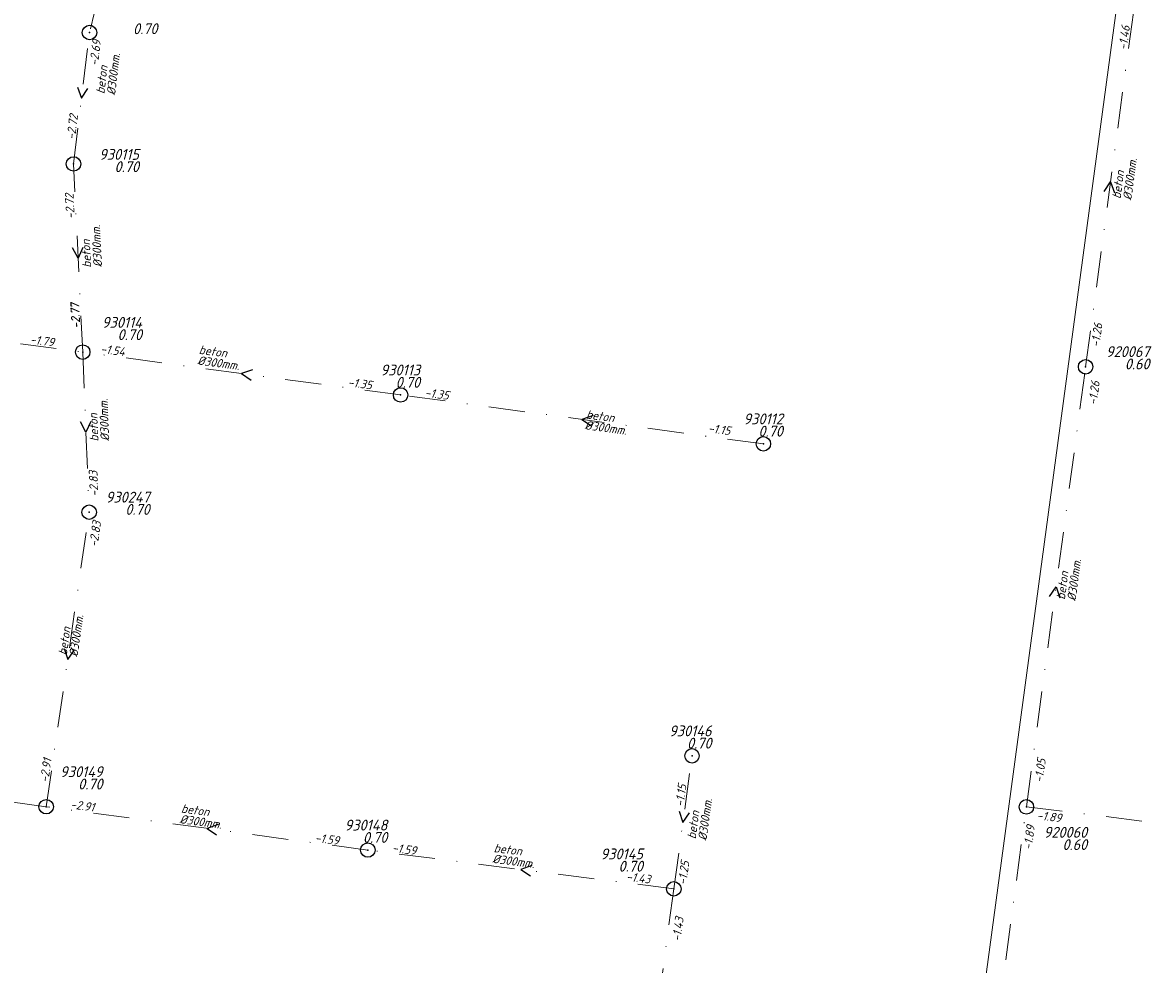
# Model space of a CAD drawing. Extents: x 148869 to 161638, y 453607 to 469810.
# Tile 699 of 1056: x 154228 to 154385, y 468210 to 468341. Entities that reach past the tile are written whole.
import ezdxf
from ezdxf.enums import TextEntityAlignment as Align
from ezdxf.lldxf.tags import DXFTag

# ---------------------------------------------------------------- set-up
doc = ezdxf.new("R2010")
doc.units = 0
doc.header["$PDMODE"] = 32
doc.header["$PDSIZE"] = 2
doc.linetypes.add('RI-VWA', pattern=[11, 5, -3, 0, -3])
doc.layers.get('0').update_dxf_attribs({"linetype": 'CONTINUOUS'})
for name, color, linetype in [('B-OI-RI-BOB-T18-niet meenemen', 252, 'CONTINUOUS'), ('B-OI-RI-DIAMETER-T18-niet meenemen', 252, 'CONTINUOUS'), ('B-OI-RI-MATERIAAL-T18-niet meenemen', 252, 'CONTINUOUS'), ('B-OI-RI-STROOMRICHTING-S-niet meenemen', 252, 'CONTINUOUS'), ('B-OI-RI-VWA_PUTDEKSELHOOGTE-T25-niet meenemen', 252, 'CONTINUOUS'), ('gs dwa', 252, 'CONTINUOUS')]:
    doc.layers.add(name, color=color, linetype=linetype)
doc.layers.add('B-OI-RI-PERSLEIDING-G-niet meenemen', color=190, linetype='RI-PERS', lineweight=18)
doc.layers.add('B-OI-RI-VWA_TRANSPORTLEIDING-G-niet meenemen', color=252, linetype='RI-VWA', lineweight=18)
doc.styles.add('iso15', font='ISO.shx', dxfattribs={"oblique": 15})
doc.styles.add('NLCS-ISO-M750_CURSIEF', font='NLCS-ISO.ttf', dxfattribs={"oblique": 15})
tags = doc.linetypes.add('RI-PERS', pattern='A,7,-2,["P",Standard,S=1.8,R=0,X=-0.5,Y=-0.9],-2,7,-2,[102,NLCS.SHX,S=1,R=180,X=0,Y=0],-2', length=22).pattern_tags.tags
tags[6] = DXFTag(74, 10)

# ---------------------------------------------------------------- blocks, each defined once
blk = doc.blocks.new('ACMAP_ANN_TEMPLATE_diam')
at = {"color": 0, "linetype": 'ByBlock', "style": 'iso15', "oblique": 15}
blk.add_attdef('diam', (0.5, -1.3), '', height=1.2, dxfattribs=at)
blk = doc.blocks.new('ACMAP_ANN_TEMPLATE_mat')
at = {"color": 0, "linetype": 'ByBlock', "style": 'iso15', "oblique": 15}
blk.add_attdef('mat', (0.5, 0.2), '', height=1.2, dxfattribs=at)
blk = doc.blocks.new('ACMAP_ANN_TEMPLATE_nap-l')
at = {"color": 0, "linetype": 'ByBlock', "style": 'iso15', "oblique": 15}
blk.add_attdef('nap-l', (3.3, 0.2), '', height=1.2, dxfattribs=at)
blk = doc.blocks.new('ACMAP_ANN_TEMPLATE_nap-r')
at = {"color": 0, "linetype": 'ByBlock', "style": 'iso15', "oblique": 15}
blk.add_attdef('nap-r', text='', height=1.2, dxfattribs=at).set_placement((-4.1, 0.2), align=Align.RIGHT)
blk = doc.blocks.new('ACMAP_ANN_TEMPLATE_puth-dwa')
at = {"color": 0, "linetype": 'ByBlock', "style": 'iso15', "oblique": 15}
blk.add_attdef('puth-dwa', text='', height=1.5, dxfattribs=at).set_placement((2.7, 1), align=Align.RIGHT)
blk = doc.blocks.new('ACMAP_ANN_TEMPLATE_putnr-dwa')
at = {"color": 0, "linetype": 'ByBlock', "style": 'iso15', "oblique": 15}
blk.add_attdef('putnr-dwa', text='', height=1.5, dxfattribs=at).set_placement((2.7, 2.7), align=Align.RIGHT)

msp = doc.modelspace()

# ---------------------------------------------------------------- linework, layer by layer
at = {"layer": 'B-OI-RI-PERSLEIDING-G-niet meenemen'}
msp.add_line((154347.7, 468105.16), (154382.13, 468360.56), dxfattribs=at)
at = {"layer": 'B-OI-RI-STROOMRICHTING-S-niet meenemen'}
for points in [[(154236.04, 468331.71), (154236.59, 468330.2), (154237.47, 468331.54)], [(154377.99, 468317.3), (154378.9, 468318.63), (154379.42, 468317.11)], [(154236.76, 468309.58), (154236.11, 468308.1), (154235.33, 468309.51)], [(154260.25, 468292.66), (154258.73, 468292.14), (154260.06, 468291.23)], [(154237.86, 468285.5), (154237.2, 468284.03), (154236.42, 468285.44)], [(154307.32, 468286.32), (154305.79, 468285.8), (154307.13, 468284.89)], [(154370.44, 468261.32), (154371.35, 468262.65), (154371.87, 468261.13)], [(154234.17, 468254.14), (154234.67, 468252.61), (154235.59, 468253.94)], [(154319.23, 468231.62), (154319.75, 468230.09), (154320.66, 468231.42)], [(154255.46, 468229.78), (154253.94, 468229.26), (154255.27, 468228.35)], [(154298.85, 468224.11), (154297.33, 468223.58), (154298.67, 468222.68)]]:
    msp.add_lwpolyline(points, dxfattribs=at)
at = {"layer": 'B-OI-RI-VWA_TRANSPORTLEIDING-G-niet meenemen'}
for p, q in [((154244.25, 468366.21), (154237.69, 468339.28)), ((154375.45, 468293.07), (154382.34, 468344.19)), ((154235.48, 468321.11), (154237.69, 468339.28)), ((154236.75, 468295.1), (154235.48, 468321.11)), ((154162.13, 468305.17), (154236.75, 468295.1)), ((154280.71, 468289.18), (154236.75, 468295.1)), ((154236.75, 468295.1), (154237.64, 468272.97)), ((154367.25, 468232.23), (154375.45, 468293.07)), ((154330.88, 468282.42), (154280.71, 468289.18)), ((154231.7, 468232.26), (154237.64, 468272.97)), ((154318.49, 468220.9), (154321.01, 468239.29)), ((154231.7, 468232.26), (154190.82, 468237.77)), ((154276.18, 468226.26), (154231.7, 468232.26)), ((154358.46, 468167.07), (154367.25, 468232.23)), ((154367.25, 468232.23), (154432.22, 468224.3)), ((154318.49, 468220.9), (154276.18, 468226.26)), ((154318.49, 468220.9), (154313.89, 468186.75))]:
    msp.add_line(p, q, dxfattribs=at)
at = {"layer": 'gs dwa'}
for p in [(154237.69, 468339.28), (154235.48, 468321.11), (154236.75, 468295.1), (154375.45, 468293.07), (154280.71, 468289.18), (154330.88, 468282.42), (154237.64, 468272.97), (154321.01, 468239.29), (154231.7, 468232.26), (154367.25, 468232.23), (154276.18, 468226.26), (154318.49, 468220.9)]:
    msp.add_point(p, dxfattribs=at)

# ---------------------------------------------------------------- block references
at = {"layer": 'B-OI-RI-BOB-T18-niet meenemen'}
ref = msp.add_blockref('ACMAP_ANN_TEMPLATE_nap-r', (154382.34, 468344.19), dxfattribs=dict(at, rotation=82.3238809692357))
ref.add_attrib('nap-r', '-1.46', dxfattribs={"layer": '0', "color": 0, "linetype": 'ByBlock', "height": 1.2, "rotation": 82.3239, "style": 'NLCS-ISO-M750_CURSIEF', "oblique": 15}).set_placement((154381.59, 468340.15), align=Align.RIGHT)
ref = msp.add_blockref('ACMAP_ANN_TEMPLATE_nap-r', (154239.97, 468342.22), dxfattribs=dict(at, rotation=83.06523118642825))
ref.add_attrib('nap-r', '-2.69', dxfattribs={"layer": '0', "color": 0, "linetype": 'ByBlock', "height": 1.2, "rotation": 83.0652, "style": 'NLCS-ISO-M750_CURSIEF', "oblique": 15}).set_placement((154239.28, 468338.18), align=Align.RIGHT)
ref = msp.add_blockref('ACMAP_ANN_TEMPLATE_nap-l', (154235.48, 468321.11), dxfattribs=dict(at, rotation=83.06523118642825))
ref.add_attrib('nap-l', '-2.72', (154235.68, 468324.41), dxfattribs={"layer": '0', "color": 0, "linetype": 'ByBlock', "height": 1.2, "rotation": 83.0652, "style": 'NLCS-ISO-M750_CURSIEF', "oblique": 15})
ref = msp.add_blockref('ACMAP_ANN_TEMPLATE_nap-r', (154235.48, 468321.11), dxfattribs=dict(at, rotation=92.79538236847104))
ref.add_attrib('nap-r', '-2.72', dxfattribs={"layer": '0', "color": 0, "linetype": 'ByBlock', "height": 1.2, "rotation": 92.7954, "style": 'NLCS-ISO-M750_CURSIEF', "oblique": 15}).set_placement((154235.48, 468317.01), align=Align.RIGHT)
ref = msp.add_blockref('ACMAP_ANN_TEMPLATE_nap-l', (154236.75, 468295.1), dxfattribs=dict(at, rotation=92.79538236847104))
ref.add_attrib('nap-l', '-2.77', (154236.39, 468298.39), dxfattribs={"layer": '0', "color": 0, "linetype": 'ByBlock', "height": 1.2, "rotation": 92.7954, "style": 'NLCS-ISO-M750_CURSIEF', "oblique": 15})
ref = msp.add_blockref('ACMAP_ANN_TEMPLATE_nap-l', (154236.75, 468295.1), dxfattribs=dict(at, rotation=92.30301754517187))
ref.add_attrib('nap-l', '-2.77', (154236.42, 468298.39), dxfattribs={"layer": '0', "color": 0, "linetype": 'ByBlock', "height": 1.2, "rotation": 92.303, "style": 'NLCS-ISO-M750_CURSIEF', "oblique": 15})
ref = msp.add_blockref('ACMAP_ANN_TEMPLATE_nap-l', (154377.1, 468292.44), dxfattribs=dict(at, rotation=82.3238809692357))
ref.add_attrib('nap-l', '-1.26', (154377.34, 468295.74), dxfattribs={"layer": '0', "color": 0, "linetype": 'ByBlock', "height": 1.2, "rotation": 82.3239, "style": 'NLCS-ISO-M750_CURSIEF', "oblique": 15})
ref = msp.add_blockref('ACMAP_ANN_TEMPLATE_nap-r', (154236.75, 468295.1), dxfattribs=dict(at, rotation=352.3143423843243))
ref.add_attrib('nap-r', '-1.79', dxfattribs={"layer": '0', "color": 0, "linetype": 'ByBlock', "height": 1.2, "rotation": 352.3143, "style": 'NLCS-ISO-M750_CURSIEF', "oblique": 15}).set_placement((154232.71, 468295.85), align=Align.RIGHT)
ref = msp.add_blockref('ACMAP_ANN_TEMPLATE_nap-r', (154246.53, 468293.79), dxfattribs=dict(at, rotation=352.3302415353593))
ref.add_attrib('nap-r', '-1.54', dxfattribs={"layer": '0', "color": 0, "linetype": 'ByBlock', "height": 1.2, "rotation": 352.3302, "style": 'NLCS-ISO-M750_CURSIEF', "oblique": 15}).set_placement((154242.5, 468294.54), align=Align.RIGHT)
ref = msp.add_blockref('ACMAP_ANN_TEMPLATE_nap-r', (154280.71, 468289.18), dxfattribs=dict(at, rotation=352.3260773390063))
ref.add_attrib('nap-r', '-1.35', dxfattribs={"layer": '0', "color": 0, "linetype": 'ByBlock', "height": 1.2, "rotation": 352.3261, "style": 'NLCS-ISO-M750_CURSIEF', "oblique": 15}).set_placement((154276.67, 468289.93), align=Align.RIGHT)
ref = msp.add_blockref('ACMAP_ANN_TEMPLATE_nap-l', (154280.71, 468289.18), dxfattribs=dict(at, rotation=352.3302415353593))
ref.add_attrib('nap-l', '-1.35', (154284.01, 468288.94), dxfattribs={"layer": '0', "color": 0, "linetype": 'ByBlock', "height": 1.2, "rotation": 352.3302, "style": 'NLCS-ISO-M750_CURSIEF', "oblique": 15})
ref = msp.add_blockref('ACMAP_ANN_TEMPLATE_nap-r', (154378.16, 468295.05), dxfattribs=dict(at, rotation=82.32394610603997))
ref.add_attrib('nap-r', '-1.26', dxfattribs={"layer": '0', "color": 0, "linetype": 'ByBlock', "height": 1.2, "rotation": 82.3239, "style": 'NLCS-ISO-M750_CURSIEF', "oblique": 15}).set_placement((154377.41, 468291.01), align=Align.RIGHT)
ref = msp.add_blockref('ACMAP_ANN_TEMPLATE_nap-l', (154319.88, 468284.27), dxfattribs=dict(at, rotation=352.3260773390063))
ref.add_attrib('nap-l', '-1.15', (154323.18, 468284.03), dxfattribs={"layer": '0', "color": 0, "linetype": 'ByBlock', "height": 1.2, "rotation": 352.3261, "style": 'NLCS-ISO-M750_CURSIEF', "oblique": 15})
ref = msp.add_blockref('ACMAP_ANN_TEMPLATE_nap-r', (154238.82, 468282.83), dxfattribs=dict(at, rotation=92.30301754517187))
ref.add_attrib('nap-r', '-2.83', dxfattribs={"layer": '0', "color": 0, "linetype": 'ByBlock', "height": 1.2, "rotation": 92.303, "style": 'NLCS-ISO-M750_CURSIEF', "oblique": 15}).set_placement((154238.78, 468278.72), align=Align.RIGHT)
ref = msp.add_blockref('ACMAP_ANN_TEMPLATE_nap-r', (154240.09, 468275.67), dxfattribs=dict(at, rotation=81.69854850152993))
ref.add_attrib('nap-r', '-2.83', dxfattribs={"layer": '0', "color": 0, "linetype": 'ByBlock', "height": 1.2, "rotation": 81.6985, "style": 'NLCS-ISO-M750_CURSIEF', "oblique": 15}).set_placement((154239.3, 468271.64), align=Align.RIGHT)
ref = msp.add_blockref('ACMAP_ANN_TEMPLATE_nap-l', (154231.7, 468232.26), dxfattribs=dict(at, rotation=81.69854850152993))
ref.add_attrib('nap-l', '-2.91', (154231.98, 468235.55), dxfattribs={"layer": '0', "color": 0, "linetype": 'ByBlock', "height": 1.2, "rotation": 81.6985, "style": 'NLCS-ISO-M750_CURSIEF', "oblique": 15})
ref = msp.add_blockref('ACMAP_ANN_TEMPLATE_nap-l', (154369.26, 468232.23), dxfattribs=dict(at, rotation=82.32394610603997))
ref.add_attrib('nap-l', '-1.05', (154369.51, 468235.53), dxfattribs={"layer": '0', "color": 0, "linetype": 'ByBlock', "height": 1.2, "rotation": 82.3239, "style": 'NLCS-ISO-M750_CURSIEF', "oblique": 15})
ref = msp.add_blockref('ACMAP_ANN_TEMPLATE_nap-r', (154321.01, 468239.29), dxfattribs=dict(at, rotation=82.19729853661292))
ref.add_attrib('nap-r', '-1.15', dxfattribs={"layer": '0', "color": 0, "linetype": 'ByBlock', "height": 1.2, "rotation": 82.1973, "style": 'NLCS-ISO-M750_CURSIEF', "oblique": 15}).set_placement((154320.26, 468235.26), align=Align.RIGHT)
ref = msp.add_blockref('ACMAP_ANN_TEMPLATE_nap-l', (154231.7, 468232.26), dxfattribs=dict(at, rotation=352.3236655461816))
ref.add_attrib('nap-l', '-2.91', (154235, 468232.02), dxfattribs={"layer": '0', "color": 0, "linetype": 'ByBlock', "height": 1.2, "rotation": 352.3237, "style": 'NLCS-ISO-M750_CURSIEF', "oblique": 15})
ref = msp.add_blockref('ACMAP_ANN_TEMPLATE_nap-l', (154365.36, 468230.7), dxfattribs=dict(at, rotation=353.0411082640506))
ref.add_attrib('nap-l', '-1.89', (154368.66, 468230.5), dxfattribs={"layer": '0', "color": 0, "linetype": 'ByBlock', "height": 1.2, "rotation": 353.0411, "style": 'NLCS-ISO-M750_CURSIEF', "oblique": 15})
ref = msp.add_blockref('ACMAP_ANN_TEMPLATE_nap-r', (154369.2, 468233.64), dxfattribs=dict(at, rotation=82.31725187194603))
ref.add_attrib('nap-r', '-1.89', dxfattribs={"layer": '0', "color": 0, "linetype": 'ByBlock', "height": 1.2, "rotation": 82.3173, "style": 'NLCS-ISO-M750_CURSIEF', "oblique": 15}).set_placement((154368.45, 468229.6), align=Align.RIGHT)
ref = msp.add_blockref('ACMAP_ANN_TEMPLATE_nap-r', (154276.18, 468226.26), dxfattribs=dict(at, rotation=352.7800017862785))
ref.add_attrib('nap-r', '-1.59', dxfattribs={"layer": '0', "color": 0, "linetype": 'ByBlock', "height": 1.2, "rotation": 352.78, "style": 'NLCS-ISO-M750_CURSIEF', "oblique": 15}).set_placement((154272.14, 468226.97), align=Align.RIGHT)
ref = msp.add_blockref('ACMAP_ANN_TEMPLATE_nap-l', (154276.18, 468226.26), dxfattribs=dict(at, rotation=352.3176246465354))
ref.add_attrib('nap-l', '-1.59', (154279.48, 468226.02), dxfattribs={"layer": '0', "color": 0, "linetype": 'ByBlock', "height": 1.2, "rotation": 352.3176, "style": 'NLCS-ISO-M750_CURSIEF', "oblique": 15})
ref = msp.add_blockref('ACMAP_ANN_TEMPLATE_nap-l', (154319.96, 468218.09), dxfattribs=dict(at, rotation=82.19729853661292))
ref.add_attrib('nap-l', '-1.25', (154320.21, 468221.39), dxfattribs={"layer": '0', "color": 0, "linetype": 'ByBlock', "height": 1.2, "rotation": 82.1973, "style": 'NLCS-ISO-M750_CURSIEF', "oblique": 15})
ref = msp.add_blockref('ACMAP_ANN_TEMPLATE_nap-l', (154308.56, 468222.26), dxfattribs=dict(at, rotation=352.7800017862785))
ref.add_attrib('nap-l', '-1.43', (154311.86, 468222.04), dxfattribs={"layer": '0', "color": 0, "linetype": 'ByBlock', "height": 1.2, "rotation": 352.78, "style": 'NLCS-ISO-M750_CURSIEF', "oblique": 15})
ref = msp.add_blockref('ACMAP_ANN_TEMPLATE_nap-l', (154319.18, 468210.28), dxfattribs=dict(at, rotation=82.32844221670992))
ref.add_attrib('nap-l', '-1.43', (154319.42, 468213.58), dxfattribs={"layer": '0', "color": 0, "linetype": 'ByBlock', "height": 1.2, "rotation": 82.3284, "style": 'NLCS-ISO-M750_CURSIEF', "oblique": 15})
at = {"layer": 'B-OI-RI-DIAMETER-T18-niet meenemen'}
ref = msp.add_blockref('ACMAP_ANN_TEMPLATE_diam', (154239.88, 468330.23), dxfattribs=dict(at, rotation=83.06523118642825))
ref.add_attrib('diam', '%%c300mm.', (154241.23, 468330.57), dxfattribs={"layer": '0', "color": 0, "linetype": 'ByBlock', "height": 1.2, "rotation": 83.0652, "style": 'NLCS-ISO-M750_CURSIEF', "oblique": 15})
ref = msp.add_blockref('ACMAP_ANN_TEMPLATE_diam', (154380.41, 468315.72), dxfattribs=dict(at, rotation=82.3238809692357))
ref.add_attrib('diam', '%%c300mm.', (154381.77, 468316.04), dxfattribs={"layer": '0', "color": 0, "linetype": 'ByBlock', "height": 1.2, "rotation": 82.3239, "style": 'NLCS-ISO-M750_CURSIEF', "oblique": 15})
ref = msp.add_blockref('ACMAP_ANN_TEMPLATE_diam', (154238.15, 468306.29), dxfattribs=dict(at, rotation=92.79538236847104))
ref.add_attrib('diam', '%%c300mm.', (154239.43, 468306.86), dxfattribs={"layer": '0', "color": 0, "linetype": 'ByBlock', "height": 1.2, "rotation": 92.7954, "style": 'NLCS-ISO-M750_CURSIEF', "oblique": 15})
ref = msp.add_blockref('ACMAP_ANN_TEMPLATE_diam', (154252.24, 468294.74), dxfattribs=dict(at, rotation=352.3302415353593))
ref.add_attrib('diam', '%%c300mm.', (154252.56, 468293.39), dxfattribs={"layer": '0', "color": 0, "linetype": 'ByBlock', "height": 1.2, "rotation": 352.3302, "style": 'NLCS-ISO-M750_CURSIEF', "oblique": 15})
ref = msp.add_blockref('ACMAP_ANN_TEMPLATE_diam', (154239.15, 468282.27), dxfattribs=dict(at, rotation=92.30301754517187))
ref.add_attrib('diam', '%%c300mm.', (154240.43, 468282.82), dxfattribs={"layer": '0', "color": 0, "linetype": 'ByBlock', "height": 1.2, "rotation": 92.303, "style": 'NLCS-ISO-M750_CURSIEF', "oblique": 15})
ref = msp.add_blockref('ACMAP_ANN_TEMPLATE_diam', (154305.8, 468285.8), dxfattribs=dict(at, rotation=352.3260773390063))
ref.add_attrib('diam', '%%c300mm.', (154306.12, 468284.44), dxfattribs={"layer": '0', "color": 0, "linetype": 'ByBlock', "height": 1.2, "rotation": 352.3261, "style": 'NLCS-ISO-M750_CURSIEF', "oblique": 15})
ref = msp.add_blockref('ACMAP_ANN_TEMPLATE_diam', (154372.71, 468260.32), dxfattribs=dict(at, rotation=82.32394610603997))
ref.add_attrib('diam', '%%c300mm.', (154374.06, 468260.64), dxfattribs={"layer": '0', "color": 0, "linetype": 'ByBlock', "height": 1.2, "rotation": 82.3239, "style": 'NLCS-ISO-M750_CURSIEF', "oblique": 15})
ref = msp.add_blockref('ACMAP_ANN_TEMPLATE_diam', (154234.67, 468252.61), dxfattribs=dict(at, rotation=81.69854850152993))
ref.add_attrib('diam', '%%c300mm.', (154236.03, 468252.92), dxfattribs={"layer": '0', "color": 0, "linetype": 'ByBlock', "height": 1.2, "rotation": 81.6985, "style": 'NLCS-ISO-M750_CURSIEF', "oblique": 15})
ref = msp.add_blockref('ACMAP_ANN_TEMPLATE_diam', (154321.65, 468227.2), dxfattribs=dict(at, rotation=82.19729853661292))
ref.add_attrib('diam', '%%c300mm.', (154323.01, 468227.52), dxfattribs={"layer": '0', "color": 0, "linetype": 'ByBlock', "height": 1.2, "rotation": 82.1973, "style": 'NLCS-ISO-M750_CURSIEF', "oblique": 15})
ref = msp.add_blockref('ACMAP_ANN_TEMPLATE_diam', (154249.79, 468231.33), dxfattribs=dict(at, rotation=352.3176246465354))
ref.add_attrib('diam', '%%c300mm.', (154250.11, 468229.98), dxfattribs={"layer": '0', "color": 0, "linetype": 'ByBlock', "height": 1.2, "rotation": 352.3176, "style": 'NLCS-ISO-M750_CURSIEF', "oblique": 15})
ref = msp.add_blockref('ACMAP_ANN_TEMPLATE_diam', (154293.03, 468225.86), dxfattribs=dict(at, rotation=352.7800017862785))
ref.add_attrib('diam', '%%c300mm.', (154293.36, 468224.5), dxfattribs={"layer": '0', "color": 0, "linetype": 'ByBlock', "height": 1.2, "rotation": 352.78, "style": 'NLCS-ISO-M750_CURSIEF', "oblique": 15})
at = {"layer": 'B-OI-RI-MATERIAAL-T18-niet meenemen'}
ref = msp.add_blockref('ACMAP_ANN_TEMPLATE_mat', (154239.88, 468330.23), dxfattribs=dict(at, rotation=83.06523118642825))
ref.add_attrib('mat', 'beton', (154239.74, 468330.75), dxfattribs={"layer": '0', "color": 0, "linetype": 'ByBlock', "height": 1.2, "rotation": 83.0652, "style": 'NLCS-ISO-M750_CURSIEF', "oblique": 15})
ref = msp.add_blockref('ACMAP_ANN_TEMPLATE_mat', (154380.41, 468315.72), dxfattribs=dict(at, rotation=82.3238809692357))
ref.add_attrib('mat', 'beton', (154380.28, 468316.24), dxfattribs={"layer": '0', "color": 0, "linetype": 'ByBlock', "height": 1.2, "rotation": 82.3239, "style": 'NLCS-ISO-M750_CURSIEF', "oblique": 15})
ref = msp.add_blockref('ACMAP_ANN_TEMPLATE_mat', (154238.15, 468306.29), dxfattribs=dict(at, rotation=92.79538236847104))
ref.add_attrib('mat', 'beton', (154237.93, 468306.78), dxfattribs={"layer": '0', "color": 0, "linetype": 'ByBlock', "height": 1.2, "rotation": 92.7954, "style": 'NLCS-ISO-M750_CURSIEF', "oblique": 15})
ref = msp.add_blockref('ACMAP_ANN_TEMPLATE_mat', (154252.24, 468294.74), dxfattribs=dict(at, rotation=352.3302415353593))
ref.add_attrib('mat', 'beton', (154252.76, 468294.87), dxfattribs={"layer": '0', "color": 0, "linetype": 'ByBlock', "height": 1.2, "rotation": 352.3302, "style": 'NLCS-ISO-M750_CURSIEF', "oblique": 15})
ref = msp.add_blockref('ACMAP_ANN_TEMPLATE_mat', (154239.15, 468282.27), dxfattribs=dict(at, rotation=92.30301754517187))
ref.add_attrib('mat', 'beton', (154238.93, 468282.76), dxfattribs={"layer": '0', "color": 0, "linetype": 'ByBlock', "height": 1.2, "rotation": 92.303, "style": 'NLCS-ISO-M750_CURSIEF', "oblique": 15})
ref = msp.add_blockref('ACMAP_ANN_TEMPLATE_mat', (154305.8, 468285.8), dxfattribs=dict(at, rotation=352.3260773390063))
ref.add_attrib('mat', 'beton', (154306.32, 468285.93), dxfattribs={"layer": '0', "color": 0, "linetype": 'ByBlock', "height": 1.2, "rotation": 352.3261, "style": 'NLCS-ISO-M750_CURSIEF', "oblique": 15})
ref = msp.add_blockref('ACMAP_ANN_TEMPLATE_mat', (154372.71, 468260.32), dxfattribs=dict(at, rotation=82.32394610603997))
ref.add_attrib('mat', 'beton', (154372.57, 468260.84), dxfattribs={"layer": '0', "color": 0, "linetype": 'ByBlock', "height": 1.2, "rotation": 82.3239, "style": 'NLCS-ISO-M750_CURSIEF', "oblique": 15})
ref = msp.add_blockref('ACMAP_ANN_TEMPLATE_mat', (154234.67, 468252.61), dxfattribs=dict(at, rotation=81.69854850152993))
ref.add_attrib('mat', 'beton', (154234.54, 468253.14), dxfattribs={"layer": '0', "color": 0, "linetype": 'ByBlock', "height": 1.2, "rotation": 81.6985, "style": 'NLCS-ISO-M750_CURSIEF', "oblique": 15})
ref = msp.add_blockref('ACMAP_ANN_TEMPLATE_mat', (154249.79, 468231.33), dxfattribs=dict(at, rotation=352.3176246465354))
ref.add_attrib('mat', 'beton', (154250.31, 468231.46), dxfattribs={"layer": '0', "color": 0, "linetype": 'ByBlock', "height": 1.2, "rotation": 352.3176, "style": 'NLCS-ISO-M750_CURSIEF', "oblique": 15})
ref = msp.add_blockref('ACMAP_ANN_TEMPLATE_mat', (154321.65, 468227.2), dxfattribs=dict(at, rotation=82.19729853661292))
ref.add_attrib('mat', 'beton', (154321.52, 468227.73), dxfattribs={"layer": '0', "color": 0, "linetype": 'ByBlock', "height": 1.2, "rotation": 82.1973, "style": 'NLCS-ISO-M750_CURSIEF', "oblique": 15})
ref = msp.add_blockref('ACMAP_ANN_TEMPLATE_mat', (154293.03, 468225.86), dxfattribs=dict(at, rotation=352.7800017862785))
ref.add_attrib('mat', 'beton', (154293.55, 468225.99), dxfattribs={"layer": '0', "color": 0, "linetype": 'ByBlock', "height": 1.2, "rotation": 352.78, "style": 'NLCS-ISO-M750_CURSIEF', "oblique": 15})
at = {"layer": 'B-OI-RI-VWA_PUTDEKSELHOOGTE-T25-niet meenemen'}
ref = msp.add_blockref('ACMAP_ANN_TEMPLATE_puth-dwa', (154244.39, 468338.05), dxfattribs=at)
ref.add_attrib('puth-dwa', '0.70', dxfattribs={"layer": '0', "color": 0, "linetype": 'ByBlock', "height": 1.5, "style": 'NLCS-ISO-M750_CURSIEF', "oblique": 15}).set_placement((154247.09, 468339.05), align=Align.RIGHT)
ref = msp.add_blockref('ACMAP_ANN_TEMPLATE_putnr-dwa', (154241.83, 468318.98), dxfattribs=at)
ref.add_attrib('putnr-dwa', '930115', dxfattribs={"layer": '0', "color": 0, "linetype": 'ByBlock', "height": 1.5, "style": 'NLCS-ISO-M750_CURSIEF', "oblique": 15}).set_placement((154244.53, 468321.68), align=Align.RIGHT)
ref = msp.add_blockref('ACMAP_ANN_TEMPLATE_puth-dwa', (154241.83, 468318.98), dxfattribs=at)
ref.add_attrib('puth-dwa', '0.70', dxfattribs={"layer": '0', "color": 0, "linetype": 'ByBlock', "height": 1.5, "style": 'NLCS-ISO-M750_CURSIEF', "oblique": 15}).set_placement((154244.53, 468319.98), align=Align.RIGHT)
ref = msp.add_blockref('ACMAP_ANN_TEMPLATE_putnr-dwa', (154242.25, 468295.76), dxfattribs=at)
ref.add_attrib('putnr-dwa', '930114', dxfattribs={"layer": '0', "color": 0, "linetype": 'ByBlock', "height": 1.5, "style": 'NLCS-ISO-M750_CURSIEF', "oblique": 15}).set_placement((154244.95, 468298.46), align=Align.RIGHT)
ref = msp.add_blockref('ACMAP_ANN_TEMPLATE_puth-dwa', (154242.25, 468295.76), dxfattribs=at)
ref.add_attrib('puth-dwa', '0.70', dxfattribs={"layer": '0', "color": 0, "linetype": 'ByBlock', "height": 1.5, "style": 'NLCS-ISO-M750_CURSIEF', "oblique": 15}).set_placement((154244.95, 468296.76), align=Align.RIGHT)
ref = msp.add_blockref('ACMAP_ANN_TEMPLATE_putnr-dwa', (154381.59, 468291.72), dxfattribs=at)
ref.add_attrib('putnr-dwa', '920067', dxfattribs={"layer": '0', "color": 0, "linetype": 'ByBlock', "height": 1.5, "style": 'NLCS-ISO-M750_CURSIEF', "oblique": 15}).set_placement((154384.29, 468294.42), align=Align.RIGHT)
ref = msp.add_blockref('ACMAP_ANN_TEMPLATE_putnr-dwa', (154280.71, 468289.18), dxfattribs=at)
ref.add_attrib('putnr-dwa', '930113', dxfattribs={"layer": '0', "color": 0, "linetype": 'ByBlock', "height": 1.5, "style": 'NLCS-ISO-M750_CURSIEF', "oblique": 15}).set_placement((154283.41, 468291.88), align=Align.RIGHT)
ref = msp.add_blockref('ACMAP_ANN_TEMPLATE_puth-dwa', (154381.59, 468291.72), dxfattribs=at)
ref.add_attrib('puth-dwa', '0.60', dxfattribs={"layer": '0', "color": 0, "linetype": 'ByBlock', "height": 1.5, "style": 'NLCS-ISO-M750_CURSIEF', "oblique": 15}).set_placement((154384.29, 468292.72), align=Align.RIGHT)
ref = msp.add_blockref('ACMAP_ANN_TEMPLATE_puth-dwa', (154280.71, 468289.18), dxfattribs=at)
ref.add_attrib('puth-dwa', '0.70', dxfattribs={"layer": '0', "color": 0, "linetype": 'ByBlock', "height": 1.5, "style": 'NLCS-ISO-M750_CURSIEF', "oblique": 15}).set_placement((154283.41, 468290.18), align=Align.RIGHT)
ref = msp.add_blockref('ACMAP_ANN_TEMPLATE_putnr-dwa', (154330.88, 468282.42), dxfattribs=at)
ref.add_attrib('putnr-dwa', '930112', dxfattribs={"layer": '0', "color": 0, "linetype": 'ByBlock', "height": 1.5, "style": 'NLCS-ISO-M750_CURSIEF', "oblique": 15}).set_placement((154333.58, 468285.12), align=Align.RIGHT)
ref = msp.add_blockref('ACMAP_ANN_TEMPLATE_puth-dwa', (154330.88, 468282.42), dxfattribs=at)
ref.add_attrib('puth-dwa', '0.70', dxfattribs={"layer": '0', "color": 0, "linetype": 'ByBlock', "height": 1.5, "style": 'NLCS-ISO-M750_CURSIEF', "oblique": 15}).set_placement((154333.58, 468283.42), align=Align.RIGHT)
ref = msp.add_blockref('ACMAP_ANN_TEMPLATE_putnr-dwa', (154243.32, 468271.6), dxfattribs=at)
ref.add_attrib('putnr-dwa', '930247', dxfattribs={"layer": '0', "color": 0, "linetype": 'ByBlock', "height": 1.5, "style": 'NLCS-ISO-M750_CURSIEF', "oblique": 15}).set_placement((154246.02, 468274.3), align=Align.RIGHT)
ref = msp.add_blockref('ACMAP_ANN_TEMPLATE_puth-dwa', (154243.32, 468271.6), dxfattribs=at)
ref.add_attrib('puth-dwa', '0.70', dxfattribs={"layer": '0', "color": 0, "linetype": 'ByBlock', "height": 1.5, "style": 'NLCS-ISO-M750_CURSIEF', "oblique": 15}).set_placement((154246.02, 468272.6), align=Align.RIGHT)
ref = msp.add_blockref('ACMAP_ANN_TEMPLATE_putnr-dwa', (154321.01, 468239.29), dxfattribs=at)
ref.add_attrib('putnr-dwa', '930146', dxfattribs={"layer": '0', "color": 0, "linetype": 'ByBlock', "height": 1.5, "style": 'NLCS-ISO-M750_CURSIEF', "oblique": 15}).set_placement((154323.71, 468241.99), align=Align.RIGHT)
ref = msp.add_blockref('ACMAP_ANN_TEMPLATE_puth-dwa', (154321.01, 468239.29), dxfattribs=at)
ref.add_attrib('puth-dwa', '0.70', dxfattribs={"layer": '0', "color": 0, "linetype": 'ByBlock', "height": 1.5, "style": 'NLCS-ISO-M750_CURSIEF', "oblique": 15}).set_placement((154323.71, 468240.29), align=Align.RIGHT)
ref = msp.add_blockref('ACMAP_ANN_TEMPLATE_putnr-dwa', (154236.8, 468233.64), dxfattribs=at)
ref.add_attrib('putnr-dwa', '930149', dxfattribs={"layer": '0', "color": 0, "linetype": 'ByBlock', "height": 1.5, "style": 'NLCS-ISO-M750_CURSIEF', "oblique": 15}).set_placement((154239.5, 468236.34), align=Align.RIGHT)
ref = msp.add_blockref('ACMAP_ANN_TEMPLATE_puth-dwa', (154236.8, 468233.64), dxfattribs=at)
ref.add_attrib('puth-dwa', '0.70', dxfattribs={"layer": '0', "color": 0, "linetype": 'ByBlock', "height": 1.5, "style": 'NLCS-ISO-M750_CURSIEF', "oblique": 15}).set_placement((154239.5, 468234.64), align=Align.RIGHT)
ref = msp.add_blockref('ACMAP_ANN_TEMPLATE_putnr-dwa', (154276.18, 468226.26), dxfattribs=at)
ref.add_attrib('putnr-dwa', '930148', dxfattribs={"layer": '0', "color": 0, "linetype": 'ByBlock', "height": 1.5, "style": 'NLCS-ISO-M750_CURSIEF', "oblique": 15}).set_placement((154278.88, 468228.96), align=Align.RIGHT)
ref = msp.add_blockref('ACMAP_ANN_TEMPLATE_puth-dwa', (154276.18, 468226.26), dxfattribs=at)
ref.add_attrib('puth-dwa', '0.70', dxfattribs={"layer": '0', "color": 0, "linetype": 'ByBlock', "height": 1.5, "style": 'NLCS-ISO-M750_CURSIEF', "oblique": 15}).set_placement((154278.88, 468227.26), align=Align.RIGHT)
ref = msp.add_blockref('ACMAP_ANN_TEMPLATE_putnr-dwa', (154372.96, 468225.27), dxfattribs=at)
ref.add_attrib('putnr-dwa', '920060', dxfattribs={"layer": '0', "color": 0, "linetype": 'ByBlock', "height": 1.5, "style": 'NLCS-ISO-M750_CURSIEF', "oblique": 15}).set_placement((154375.66, 468227.97), align=Align.RIGHT)
ref = msp.add_blockref('ACMAP_ANN_TEMPLATE_puth-dwa', (154372.96, 468225.27), dxfattribs=at)
ref.add_attrib('puth-dwa', '0.60', dxfattribs={"layer": '0', "color": 0, "linetype": 'ByBlock', "height": 1.5, "style": 'NLCS-ISO-M750_CURSIEF', "oblique": 15}).set_placement((154375.66, 468226.27), align=Align.RIGHT)
ref = msp.add_blockref('ACMAP_ANN_TEMPLATE_putnr-dwa', (154311.53, 468222.28), dxfattribs=at)
ref.add_attrib('putnr-dwa', '930145', dxfattribs={"layer": '0', "color": 0, "linetype": 'ByBlock', "height": 1.5, "style": 'NLCS-ISO-M750_CURSIEF', "oblique": 15}).set_placement((154314.23, 468224.98), align=Align.RIGHT)
ref = msp.add_blockref('ACMAP_ANN_TEMPLATE_puth-dwa', (154311.53, 468222.28), dxfattribs=at)
ref.add_attrib('puth-dwa', '0.70', dxfattribs={"layer": '0', "color": 0, "linetype": 'ByBlock', "height": 1.5, "style": 'NLCS-ISO-M750_CURSIEF', "oblique": 15}).set_placement((154314.23, 468223.28), align=Align.RIGHT)

doc.saveas('drawing.dxf')
